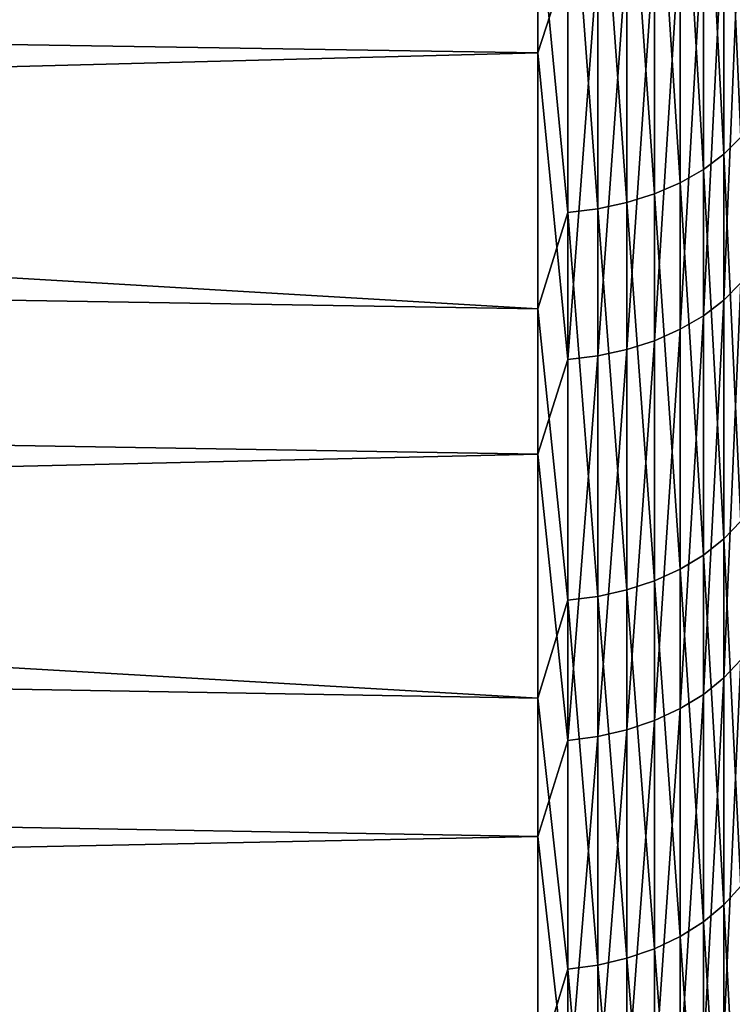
# Model space of a CAD drawing. Header units: metres. Extents: x -2 to 85, y -75 to 96.
# Tile 309 of 444: x 66.71 to 68.26, y 10.46 to 12.61. Entities that reach past the tile are written whole.
import ezdxf

# ---------------------------------------------------------------- set-up
doc = ezdxf.new("R2010")
doc.units = ezdxf.units.M
doc.layers.add('solid_20204500', color=7, linetype='CONTINUOUS')

msp = doc.modelspace()

# ---------------------------------------------------------------- linework, layer by layer
at = {"layer": 'solid_20204500'}
for points in [[(67.838074, 12.535259, 17.678169), (67.838074, 13.450493, 18.438757), (47.400002, 12.856506, 17.311111)], [(67.903748, 12.737086, 17.849089), (67.838074, 13.450493, 18.438757), (67.838074, 12.535259, 17.678169)], [(68.243469, 13.192324, -17.984909), (68.280907, 13.227225, -17.942518), (68.280907, 12.351229, -17.183853)], [(68.199074, 13.160886, -18.023092), (68.243469, 13.192324, -17.984909), (68.243469, 12.314257, -17.224451)], [(68.243469, 12.314257, -17.224451), (68.243469, 13.192324, -17.984909), (68.280907, 12.351229, -17.183853)], [(67.838074, 11.97707, -17.173864), (47.400002, 12.309613, -16.817007), (47.400002, 13.181826, -17.590387)], [(67.838074, 12.867476, -17.963369), (67.838074, 11.97707, -17.173864), (47.400002, 13.181826, -17.590387)], [(68.148514, 13.133469, -18.056393), (68.199074, 13.160886, -18.023092), (68.199074, 12.280955, -17.261021)], [(68.199074, 12.280955, -17.261021), (68.199074, 13.160886, -18.023092), (68.243469, 12.314257, -17.224451)], [(68.092674, 13.110556, -18.084221), (68.148514, 13.133469, -18.056393), (68.148514, 12.251912, -17.292912)], [(68.148514, 12.251912, -17.292912), (68.148514, 13.133469, -18.056393), (68.199074, 12.280955, -17.261021)], [(68.032547, 13.092553, -18.106087), (68.092674, 13.110556, -18.084221), (68.092674, 12.227641, -17.319565)], [(68.092674, 12.227641, -17.319565), (68.092674, 13.110556, -18.084221), (68.148514, 12.251912, -17.292912)], [(67.903748, 13.072455, -18.130497), (67.9692, 13.079778, -18.121605), (67.9692, 12.195037, -17.355366)], [(67.9692, 13.079778, -18.121605), (68.032547, 13.092553, -18.106087), (68.032547, 12.20857, -17.340506)], [(67.9692, 12.195037, -17.355366), (67.9692, 13.079778, -18.121605), (68.032547, 12.20857, -17.340506)], [(68.032547, 12.20857, -17.340506), (68.032547, 13.092553, -18.106087), (68.092674, 12.227641, -17.319565)], [(67.903748, 12.187281, -17.363884), (67.838074, 12.867476, -17.963369), (67.903748, 13.072455, -18.130497)], [(67.903748, 12.187281, -17.363884), (67.903748, 13.072455, -18.130497), (67.9692, 12.195037, -17.355366)], [(68.243469, 11.995909, 16.929068), (68.280907, 12.033631, 16.889166), (68.280907, 12.895334, 17.664028)], [(68.243469, 12.859648, 17.705761), (68.243469, 11.995909, 16.929068), (68.280907, 12.895334, 17.664028)], [(67.903748, 12.187281, -17.363884), (67.838074, 11.97707, -17.173864), (67.838074, 12.867476, -17.963369)], [(67.838074, 12.535259, 17.678169), (47.400002, 12.856506, 17.311111), (47.400002, 11.99886, 16.521608)], [(68.199074, 11.961931, 16.96501), (68.243469, 11.995909, 16.929068), (68.243469, 12.859648, 17.705761)], [(68.199074, 12.827503, 17.743351), (68.199074, 11.961931, 16.96501), (68.243469, 12.859648, 17.705761)], [(68.148514, 11.932299, 16.996353), (68.199074, 11.961931, 16.96501), (68.199074, 12.827503, 17.743351)], [(68.148514, 12.799471, 17.776134), (68.148514, 11.932299, 16.996353), (68.199074, 12.827503, 17.743351)], [(68.092674, 11.907535, 17.022549), (68.148514, 11.932299, 16.996353), (68.148514, 12.799471, 17.776134)], [(68.092674, 12.776043, 17.803532), (68.092674, 11.907535, 17.022549), (68.148514, 12.799471, 17.776134)], [(67.9692, 11.874269, 17.057737), (68.032547, 11.888077, 17.043131), (68.032547, 12.757636, 17.825058)], [(67.9692, 12.744574, 17.840334), (67.9692, 11.874269, 17.057737), (68.032547, 12.757636, 17.825058)], [(68.032547, 11.888077, 17.043131), (68.092674, 11.907535, 17.022549), (68.092674, 12.776043, 17.803532)], [(68.032547, 12.757636, 17.825058), (68.032547, 11.888077, 17.043131), (68.092674, 12.776043, 17.803532)], [(67.903748, 12.737086, 17.849089), (67.838074, 12.535259, 17.678169), (67.903748, 11.866356, 17.066109)], [(67.903748, 11.866356, 17.066109), (67.9692, 11.874269, 17.057737), (67.9692, 12.744574, 17.840334)], [(67.903748, 12.737086, 17.849089), (67.903748, 11.866356, 17.066109), (67.9692, 12.744574, 17.840334)], [(67.838074, 11.659723, 16.872204), (67.838074, 12.535259, 17.678169), (47.400002, 11.99886, 16.521608)], [(67.903748, 11.866356, 17.066109), (67.838074, 12.535259, 17.678169), (67.838074, 11.659723, 16.872204)], [(68.243469, 12.314257, -17.224451), (68.280907, 12.351229, -17.183853), (68.280907, 11.514137, -16.382465)], [(67.838074, 11.127793, -16.340273), (47.400002, 11.47821, -16.000952), (47.400002, 12.309613, -16.817007)], [(67.838074, 11.97707, -17.173864), (67.838074, 11.127793, -16.340273), (47.400002, 12.309613, -16.817007)], [(68.199074, 12.280955, -17.261021), (68.243469, 12.314257, -17.224451), (68.243469, 11.475187, -16.421171)], [(68.243469, 11.475187, -16.421171), (68.243469, 12.314257, -17.224451), (68.280907, 11.514137, -16.382465)], [(68.148514, 12.251912, -17.292912), (68.199074, 12.280955, -17.261021), (68.199074, 11.440104, -16.456034)], [(68.199074, 11.440104, -16.456034), (68.199074, 12.280955, -17.261021), (68.243469, 11.475187, -16.421171)], [(68.092674, 12.227641, -17.319565), (68.148514, 12.251912, -17.292912), (68.148514, 11.409508, -16.486439)], [(68.148514, 11.409508, -16.486439), (68.148514, 12.251912, -17.292912), (68.199074, 11.440104, -16.456034)], [(68.032547, 12.20857, -17.340506), (68.092674, 12.227641, -17.319565), (68.092674, 11.383938, -16.511847)], [(68.092674, 11.383938, -16.511847), (68.092674, 12.227641, -17.319565), (68.148514, 11.409508, -16.486439)], [(67.9692, 12.195037, -17.355366), (68.032547, 12.20857, -17.340506), (68.032547, 11.363848, -16.531813)], [(68.032547, 11.363848, -16.531813), (68.032547, 12.20857, -17.340506), (68.092674, 11.383938, -16.511847)], [(67.903748, 11.341419, -16.5541), (67.838074, 11.97707, -17.173864), (67.903748, 12.187281, -17.363884)], [(67.903748, 12.187281, -17.363884), (67.9692, 12.195037, -17.355366), (67.9692, 11.34959, -16.545979)], [(67.903748, 11.341419, -16.5541), (67.903748, 12.187281, -17.363884), (67.9692, 11.34959, -16.545979)], [(67.9692, 11.34959, -16.545979), (67.9692, 12.195037, -17.355366), (68.032547, 11.363848, -16.531813)], [(68.243469, 11.171959, 16.110285), (68.280907, 11.211623, 16.072313), (68.280907, 12.033631, 16.889166)], [(68.243469, 11.995909, 16.929068), (68.243469, 11.171959, 16.110285), (68.280907, 12.033631, 16.889166)], [(67.838074, 11.659723, 16.872204), (47.400002, 11.99886, 16.521608), (47.400002, 11.182815, 15.690197)], [(68.199074, 11.136231, 16.144487), (68.243469, 11.171959, 16.110285), (68.243469, 11.995909, 16.929068)], [(68.199074, 11.961931, 16.96501), (68.199074, 11.136231, 16.144487), (68.243469, 11.995909, 16.929068)], [(67.903748, 11.341419, -16.5541), (67.838074, 11.127793, -16.340273), (67.838074, 11.97707, -17.173864)], [(68.148514, 11.105074, 16.174318), (68.199074, 11.136231, 16.144487), (68.199074, 11.961931, 16.96501)], [(68.148514, 11.932299, 16.996353), (68.148514, 11.105074, 16.174318), (68.199074, 11.961931, 16.96501)], [(68.092674, 11.079035, 16.199245), (68.148514, 11.105074, 16.174318), (68.148514, 11.932299, 16.996353)], [(68.092674, 11.907535, 17.022549), (68.092674, 11.079035, 16.199245), (68.148514, 11.932299, 16.996353)], [(68.032547, 11.058576, 16.218832), (68.092674, 11.079035, 16.199245), (68.092674, 11.907535, 17.022549)], [(68.032547, 11.888077, 17.043131), (68.032547, 11.058576, 16.218832), (68.092674, 11.907535, 17.022549)], [(67.9692, 11.044057, 16.232731), (68.032547, 11.058576, 16.218832), (68.032547, 11.888077, 17.043131)], [(67.9692, 11.874269, 17.057737), (67.9692, 11.044057, 16.232731), (68.032547, 11.888077, 17.043131)], [(67.903748, 11.866356, 17.066109), (67.838074, 11.659723, 16.872204), (67.903748, 11.035736, 16.240698)], [(67.903748, 11.035736, 16.240698), (67.9692, 11.044057, 16.232731), (67.9692, 11.874269, 17.057737)], [(67.903748, 11.866356, 17.066109), (67.903748, 11.035736, 16.240698), (67.9692, 11.874269, 17.057737)], [(67.838074, 10.826133, 16.022928), (67.838074, 11.659723, 16.872204), (47.400002, 11.182815, 15.690197)], [(67.903748, 11.035736, 16.240698), (67.838074, 11.659723, 16.872204), (67.838074, 10.826133, 16.022928)], [(68.243469, 11.475187, -16.421171), (68.280907, 11.514137, -16.382465), (68.280907, 10.718032, -15.540348)], [(67.838074, 10.321827, -15.464738), (47.400002, 10.689056, -15.143685), (47.400002, 11.47821, -16.000952)], [(67.838074, 11.127793, -16.340273), (67.838074, 10.321827, -15.464738), (47.400002, 11.47821, -16.000952)], [(68.199074, 11.440104, -16.456034), (68.243469, 11.475187, -16.421171), (68.243469, 10.677201, -15.577064)], [(68.243469, 10.677201, -15.577064), (68.243469, 11.475187, -16.421171), (68.280907, 10.718032, -15.540348)], [(68.148514, 11.409508, -16.486439), (68.199074, 11.440104, -16.456034), (68.199074, 10.640424, -15.610134)], [(68.199074, 10.640424, -15.610134), (68.199074, 11.440104, -16.456034), (68.243469, 10.677201, -15.577064)], [(68.092674, 11.383938, -16.511847), (68.148514, 11.409508, -16.486439), (68.148514, 10.60835, -15.638976)], [(68.148514, 10.60835, -15.638976), (68.148514, 11.409508, -16.486439), (68.199074, 10.640424, -15.610134)], [(68.032547, 11.363848, -16.531813), (68.092674, 11.383938, -16.511847), (68.092674, 10.581546, -15.663079)], [(68.092674, 10.581546, -15.663079), (68.092674, 11.383938, -16.511847), (68.148514, 10.60835, -15.638976)], [(67.9692, 11.34959, -16.545979), (68.032547, 11.363848, -16.531813), (68.032547, 10.560485, -15.682018)], [(68.032547, 10.560485, -15.682018), (68.032547, 11.363848, -16.531813), (68.092674, 10.581546, -15.663079)], [(67.903748, 10.536973, -15.703159), (67.838074, 11.127793, -16.340273), (67.903748, 11.341419, -16.5541)], [(67.903748, 11.341419, -16.5541), (67.9692, 11.34959, -16.545979), (67.9692, 10.545539, -15.695457)], [(67.903748, 10.536973, -15.703159), (67.903748, 11.341419, -16.5541), (67.9692, 10.545539, -15.695457)], [(67.9692, 10.545539, -15.695457), (67.9692, 11.34959, -16.545979), (68.032547, 10.560485, -15.682018)], [(68.243469, 10.389846, 15.251451), (68.280907, 10.431354, 15.215502), (68.280907, 11.211623, 16.072313)], [(68.243469, 11.171959, 16.110285), (68.243469, 10.389846, 15.251451), (68.280907, 11.211623, 16.072313)], [(67.838074, 10.826133, 16.022928), (47.400002, 11.182815, 15.690197), (47.400002, 10.409777, 14.818369)], [(68.199074, 10.352459, 15.28383), (68.243469, 10.389846, 15.251451), (68.243469, 11.171959, 16.110285)], [(68.199074, 11.136231, 16.144487), (68.199074, 10.352459, 15.28383), (68.243469, 11.171959, 16.110285)], [(67.903748, 10.536973, -15.703159), (67.838074, 10.321827, -15.464738), (67.838074, 11.127793, -16.340273)], [(68.148514, 10.319853, 15.312069), (68.199074, 10.352459, 15.28383), (68.199074, 11.136231, 16.144487)], [(68.148514, 11.105074, 16.174318), (68.148514, 10.319853, 15.312069), (68.199074, 11.136231, 16.144487)], [(68.092674, 10.292603, 15.335669), (68.148514, 10.319853, 15.312069), (68.148514, 11.105074, 16.174318)], [(68.092674, 11.079035, 16.199245), (68.092674, 10.292603, 15.335669), (68.148514, 11.105074, 16.174318)], [(68.032547, 10.271194, 15.354211), (68.092674, 10.292603, 15.335669), (68.092674, 11.079035, 16.199245)], [(68.032547, 11.058576, 16.218832), (68.032547, 10.271194, 15.354211), (68.092674, 11.079035, 16.199245)], [(67.903748, 10.247292, 15.37491), (67.9692, 10.256, 15.367369), (67.9692, 11.044057, 16.232731)], [(67.903748, 11.035736, 16.240698), (67.903748, 10.247292, 15.37491), (67.9692, 11.044057, 16.232731)], [(67.9692, 10.256, 15.367369), (68.032547, 10.271194, 15.354211), (68.032547, 11.058576, 16.218832)], [(67.9692, 11.044057, 16.232731), (67.9692, 10.256, 15.367369), (68.032547, 11.058576, 16.218832)], [(67.903748, 11.035736, 16.240698), (67.838074, 10.826133, 16.022928), (67.903748, 10.247292, 15.37491)], [(67.838074, 10.036628, 15.13252), (67.838074, 10.826133, 16.022928), (47.400002, 10.409777, 14.818369)], [(67.903748, 10.247292, 15.37491), (67.838074, 10.826133, 16.022928), (67.838074, 10.036628, 15.13252)], [(68.243469, 10.677201, -15.577064), (68.280907, 10.718032, -15.540348), (68.280907, 9.964892, -14.659595)], [(67.838074, 9.561241, -14.549504), (47.400002, 9.943974, -14.247102), (47.400002, 10.689056, -15.143685)], [(67.838074, 10.321827, -15.464738), (67.838074, 9.561241, -14.549504), (47.400002, 10.689056, -15.143685)], [(68.199074, 10.640424, -15.610134), (68.243469, 10.677201, -15.577064), (68.243469, 9.922282, -14.69423)], [(68.243469, 9.922282, -14.69423), (68.243469, 10.677201, -15.577064), (68.280907, 9.964892, -14.659595)], [(68.148514, 10.60835, -15.638976), (68.199074, 10.640424, -15.610134), (68.199074, 9.883903, -14.725427)], [(68.199074, 9.883903, -14.725427), (68.199074, 10.640424, -15.610134), (68.243469, 9.922282, -14.69423)], [(68.092674, 10.581546, -15.663079), (68.148514, 10.60835, -15.638976), (68.148514, 9.85043, -14.752634)], [(68.148514, 9.85043, -14.752634), (68.148514, 10.60835, -15.638976), (68.199074, 9.883903, -14.725427)], [(68.032547, 10.560485, -15.682018), (68.092674, 10.581546, -15.663079), (68.092674, 9.822458, -14.775371)], [(68.092674, 9.822458, -14.775371), (68.092674, 10.581546, -15.663079), (68.148514, 9.85043, -14.752634)], [(67.903748, 10.536973, -15.703159), (67.9692, 10.545539, -15.695457), (67.9692, 9.784883, -14.805913)], [(67.9692, 10.545539, -15.695457), (68.032547, 10.560485, -15.682018), (68.032547, 9.800479, -14.793236)], [(67.9692, 9.784883, -14.805913), (67.9692, 10.545539, -15.695457), (68.032547, 9.800479, -14.793236)], [(68.032547, 9.800479, -14.793236), (68.032547, 10.560485, -15.682018), (68.092674, 9.822458, -14.775371)], [(67.903748, 9.775944, -14.813179), (67.838074, 10.321827, -15.464738), (67.903748, 10.536973, -15.703159)], [(67.903748, 9.775944, -14.813179), (67.903748, 10.536973, -15.703159), (67.9692, 9.784883, -14.805913)]]:
    msp.add_3dface(points, dxfattribs=at)

doc.saveas('drawing.dxf')
